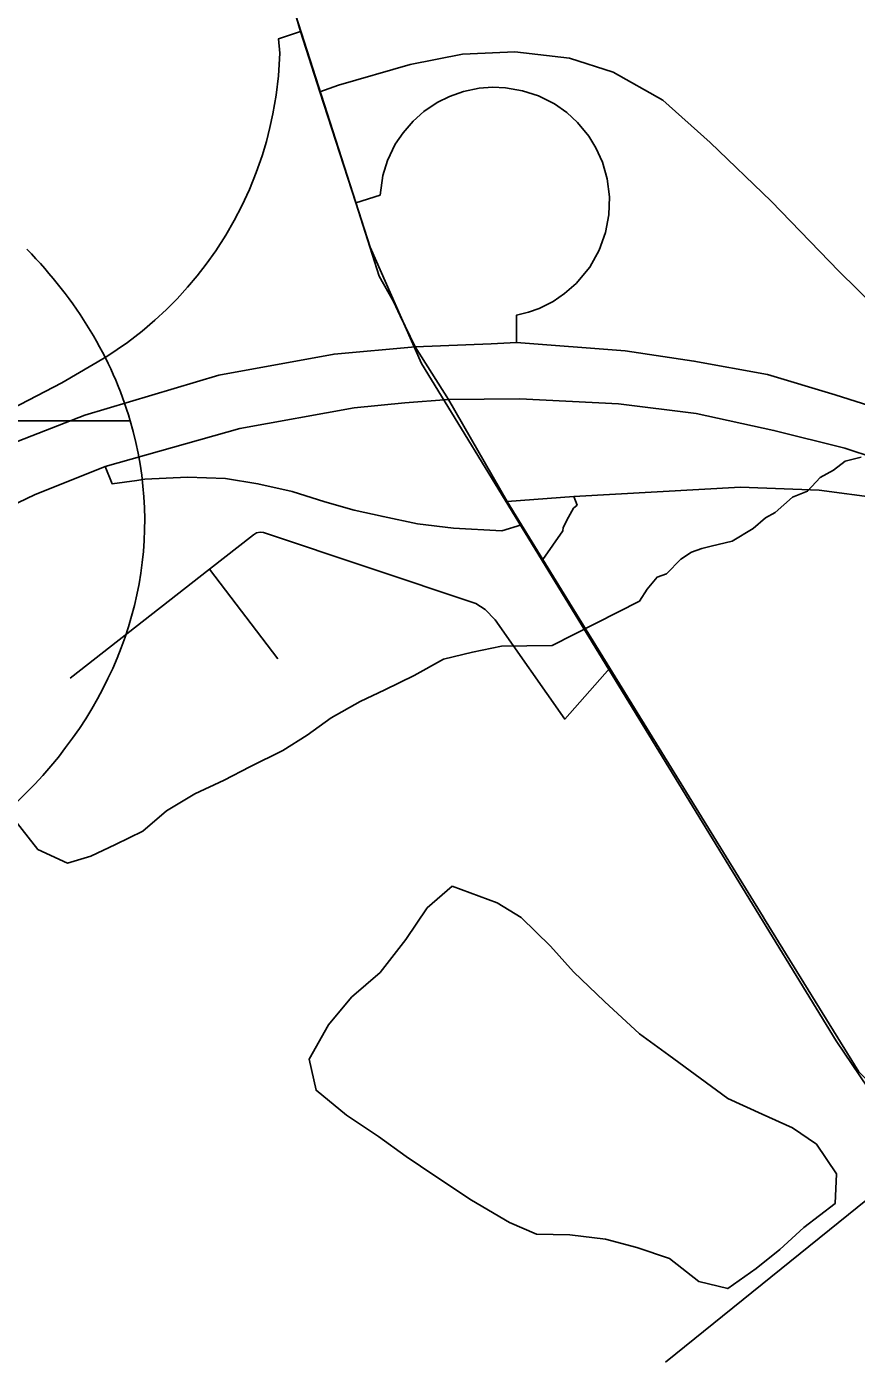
# Model space of a CAD drawing. Extents: x 0 to 34, y 0 to 22.
# Drawn here: x 2.6934 to 2.8616, y 15.2066 to 15.4773 of the extents above; entities that cross this region are included whole.
import ezdxf

# ---------------------------------------------------------------- set-up
doc = ezdxf.new("R2010")
doc.units = 0
for name, color, linetype in [('GM_X_City_Street', 7, 'Continuous'), ('GM_X_County_Road', 7, 'Continuous'), ('GM_X_Interchange_Ramps', 7, 'Continuous'), ('GM_X_Interstate_Route', 7, 'Continuous'), ('GM_X_Interstate_Shield', 7, 'Continuous'), ('GM_X_Minor_Lake', 7, 'Continuous'), ('GM_X_Minor_River', 7, 'Continuous'), ('GM_X_Rail_Line', 7, 'Continuous'), ('GM_X_US_Route', 7, 'Continuous')]:
    doc.layers.add(name, color=color, linetype=linetype)

msp = doc.modelspace()

# ---------------------------------------------------------------- linework, layer by layer
at = {"layer": 'GM_X_City_Street'}
msp.add_line((2.74434, 15.34924), (2.73048, 15.36736), dxfattribs=at)
msp.add_lwpolyline([(2.70224, 15.3453), (2.73048, 15.36736), (2.73941, 15.37433), (2.74001, 15.37471), (2.74075, 15.37488), (2.74142, 15.3748), (2.78447, 15.3604), (2.78634, 15.35924), (2.78839, 15.35712), (2.80249, 15.33701), (2.81163, 15.34731)], dxfattribs=at)
at = {"layer": 'GM_X_County_Road'}
for points in [[(2.7908, 15.38108), (2.79372, 15.37634), (2.79803, 15.36935), (2.80347, 15.36053)], [(2.80347, 15.36053), (2.81163, 15.34731), (2.84274, 15.2969), (2.843, 15.29647)], [(2.843, 15.29647), (2.86209, 15.26553), (2.87524, 15.25217)]]:
    msp.add_lwpolyline(points, dxfattribs=at)
at = {"layer": 'GM_X_Interchange_Ramps'}
for points in [[(2.74894, 15.47633), (2.74447, 15.47489), (2.74474, 15.47194), (2.74445, 15.46733), (2.74399, 15.46343), (2.74334, 15.45968), (2.74274, 15.45692), (2.74201, 15.45407), (2.74113, 15.45114), (2.73995, 15.44776), (2.73858, 15.44435), (2.73705, 15.44103), (2.73548, 15.43801), (2.73378, 15.43506), (2.73173, 15.43187), (2.72982, 15.42918), (2.72801, 15.42685), (2.72605, 15.42451), (2.72394, 15.42219), (2.72179, 15.42002), (2.71942, 15.41782), (2.71682, 15.41561), (2.71385, 15.41332), (2.70969, 15.41047), (2.70052, 15.40516), (2.6887, 15.39897)], [(2.78333, 15.47182), (2.78174, 15.47174), (2.77113, 15.46967), (2.75666, 15.46545), (2.75287, 15.46412)], [(2.90235, 15.38434), (2.90538, 15.38966), (2.89224, 15.39873), (2.88008, 15.40753), (2.86921, 15.41685), (2.85808, 15.42773), (2.84436, 15.44196), (2.83194, 15.45387), (2.82237, 15.46242), (2.81228, 15.46811), (2.80348, 15.47096), (2.79235, 15.47225), (2.78333, 15.47182)], [(2.76012, 15.44162), (2.76504, 15.4432), (2.76561, 15.44717), (2.76657, 15.45023), (2.76813, 15.45348), (2.76972, 15.45584), (2.77177, 15.4582), (2.77395, 15.46013), (2.77664, 15.46194), (2.7791, 15.46317), (2.78197, 15.46418), (2.78511, 15.46484), (2.78781, 15.46505), (2.79046, 15.46495), (2.79395, 15.46435), (2.79715, 15.4633), (2.80039, 15.46166), (2.8029, 15.4599), (2.80508, 15.45791), (2.80738, 15.45511), (2.80882, 15.45277), (2.81014, 15.44984), (2.8111, 15.4465), (2.81157, 15.44282), (2.81145, 15.43917), (2.81078, 15.43561), (2.80948, 15.43204), (2.80755, 15.42861), (2.8048, 15.42529), (2.80246, 15.42323), (2.80011, 15.42165), (2.7973, 15.42024), (2.79514, 15.41946), (2.79274, 15.41887), (2.79271, 15.41331)], [(2.70935, 15.38821), (2.71077, 15.38466), (2.71572, 15.38538)], [(2.71572, 15.38538), (2.71737, 15.38562), (2.72601, 15.38601), (2.73374, 15.38575), (2.74028, 15.3847), (2.74722, 15.38313), (2.75389, 15.38104), (2.75978, 15.37933), (2.76567, 15.37803), (2.77261, 15.37658), (2.77994, 15.37567), (2.78973, 15.37518), (2.79372, 15.37634)], [(2.79803, 15.36935), (2.8021, 15.37515), (2.80219, 15.3758), (2.80324, 15.37789), (2.80428, 15.37973), (2.80498, 15.38036), (2.80431, 15.38214)]]:
    msp.add_lwpolyline(points, dxfattribs=at)
at = {"layer": 'GM_X_Interstate_Route'}
for points in [[(2.78758, 15.41308), (2.77217, 15.41242), (2.75573, 15.41097), (2.73237, 15.40669), (2.70518, 15.39858), (2.69171, 15.39333), (2.65553, 15.37523)], [(2.90235, 15.38434), (2.88218, 15.39397), (2.86967, 15.39879), (2.85728, 15.40274), (2.84357, 15.4068), (2.82866, 15.40954), (2.81473, 15.41163), (2.79271, 15.41331), (2.78758, 15.41308)], [(2.89846, 15.37609), (2.88404, 15.38273), (2.87154, 15.38783), (2.85926, 15.39189), (2.84489, 15.3955), (2.8291, 15.3989), (2.81336, 15.40088), (2.79335, 15.40192), (2.77892, 15.40174), (2.7701, 15.4011), (2.75979, 15.40006), (2.73665, 15.39589), (2.70935, 15.38821), (2.69499, 15.38243), (2.67984, 15.37522), (2.66164, 15.3659), (2.61383, 15.33969), (2.55489, 15.30832)]]:
    msp.add_lwpolyline(points, dxfattribs=at)
at = {"layer": 'GM_X_Interstate_Shield'}
msp.add_line((2.71441, 15.39746), (2.54273, 15.39746), dxfattribs=at)
msp.add_line((2.71441, 15.39746), (2.54273, 15.39746), dxfattribs=at)
for start_param, end_param in [(0.230566, 0.669003), (4.913747, 6.513751)]:
    msp.add_ellipse((2.60638, 15.37717), major_axis=(0.11097, 0), ratio=0.8, start_param=start_param, end_param=end_param, dxfattribs=at)
at = {"layer": 'GM_X_Minor_Lake'}
for points in [[(2.77966, 15.30314), (2.77459, 15.29872), (2.7703, 15.29236), (2.76505, 15.28563), (2.75927, 15.28063), (2.75461, 15.27503), (2.75069, 15.26808), (2.75207, 15.26179), (2.75822, 15.25673), (2.76476, 15.25243), (2.77036, 15.24833), (2.77615, 15.24442), (2.78362, 15.23952), (2.7913, 15.235), (2.79674, 15.23262), (2.80355, 15.23248)], [(2.80355, 15.23248), (2.81073, 15.23157), (2.81713, 15.22993), (2.82372, 15.22771), (2.82968, 15.22303), (2.83552, 15.22159), (2.84128, 15.22565), (2.8461, 15.22953), (2.85092, 15.23399), (2.85727, 15.2388), (2.85758, 15.24486), (2.85353, 15.25083), (2.84868, 15.25415), (2.84248, 15.25694), (2.83554, 15.26011), (2.82994, 15.26421), (2.8236, 15.26889), (2.81763, 15.27319), (2.81057, 15.27978), (2.80425, 15.28579), (2.79962, 15.29101), (2.79368, 15.29682), (2.78882, 15.29977), (2.77966, 15.30314)]]:
    msp.add_lwpolyline(points, dxfattribs=at)
at = {"layer": 'GM_X_Minor_River'}
for points in [[(2.86256, 15.3901), (2.85931, 15.38925), (2.85697, 15.38743), (2.85427, 15.38599), (2.85172, 15.38322), (2.84864, 15.38199), (2.84513, 15.37887)], [(2.84513, 15.37887), (2.8432, 15.37779), (2.84067, 15.37559), (2.83642, 15.37306), (2.8322, 15.37205), (2.83029, 15.37154), (2.82818, 15.37084), (2.82605, 15.36939), (2.82311, 15.36644), (2.82119, 15.36574), (2.81922, 15.36334), (2.81763, 15.36092), (2.79993, 15.35192)], [(2.79993, 15.35192), (2.78968, 15.35175), (2.78378, 15.35054), (2.77788, 15.34914), (2.77195, 15.34584), (2.76602, 15.34293), (2.76105, 15.34056), (2.75511, 15.33726), (2.75031, 15.33375), (2.74532, 15.33063), (2.73863, 15.32735), (2.73346, 15.3246), (2.72754, 15.32188), (2.72178, 15.31839), (2.71697, 15.31431), (2.71142, 15.31157), (2.70645, 15.30921), (2.70169, 15.30779), (2.69569, 15.31056), (2.69052, 15.31712)]]:
    msp.add_lwpolyline(points, dxfattribs=at)
at = {"layer": 'GM_X_Rail_Line'}
msp.add_line((2.87659, 15.24999), (2.82293, 15.20665), dxfattribs=at)
msp.add_lwpolyline([(2.87659, 15.24999), (2.8671, 15.25758), (2.85749, 15.27176), (2.77342, 15.40909), (2.76308, 15.43264), (2.70257, 15.6211), (2.70176, 15.63546), (2.70801, 15.71139), (2.72459, 15.78738), (2.73794, 15.8046), (2.76282, 15.81194), (2.80304, 15.81953), (2.81527, 15.82751), (2.82038, 15.84465), (2.81335, 15.88257), (2.80906, 15.90346), (2.80756, 15.942), (2.80049, 15.95221), (2.79436, 15.96217)], dxfattribs=at)
at = {"layer": 'GM_X_US_Route'}
for points in [[(2.7325, 15.53255), (2.73479, 15.52464), (2.74894, 15.47633), (2.75287, 15.46412), (2.76012, 15.44162), (2.76488, 15.42678), (2.76776, 15.42162), (2.76914, 15.41875)], [(2.76914, 15.41875), (2.77217, 15.41242), (2.77892, 15.40174), (2.7908, 15.38108)], [(2.7908, 15.38108), (2.80431, 15.38214), (2.83809, 15.38399), (2.85405, 15.38336), (2.86627, 15.3818), (2.87657, 15.37979), (2.88525, 15.37686), (2.89194, 15.37577), (2.89846, 15.37609)]]:
    msp.add_lwpolyline(points, dxfattribs=at)

doc.saveas('drawing.dxf')
